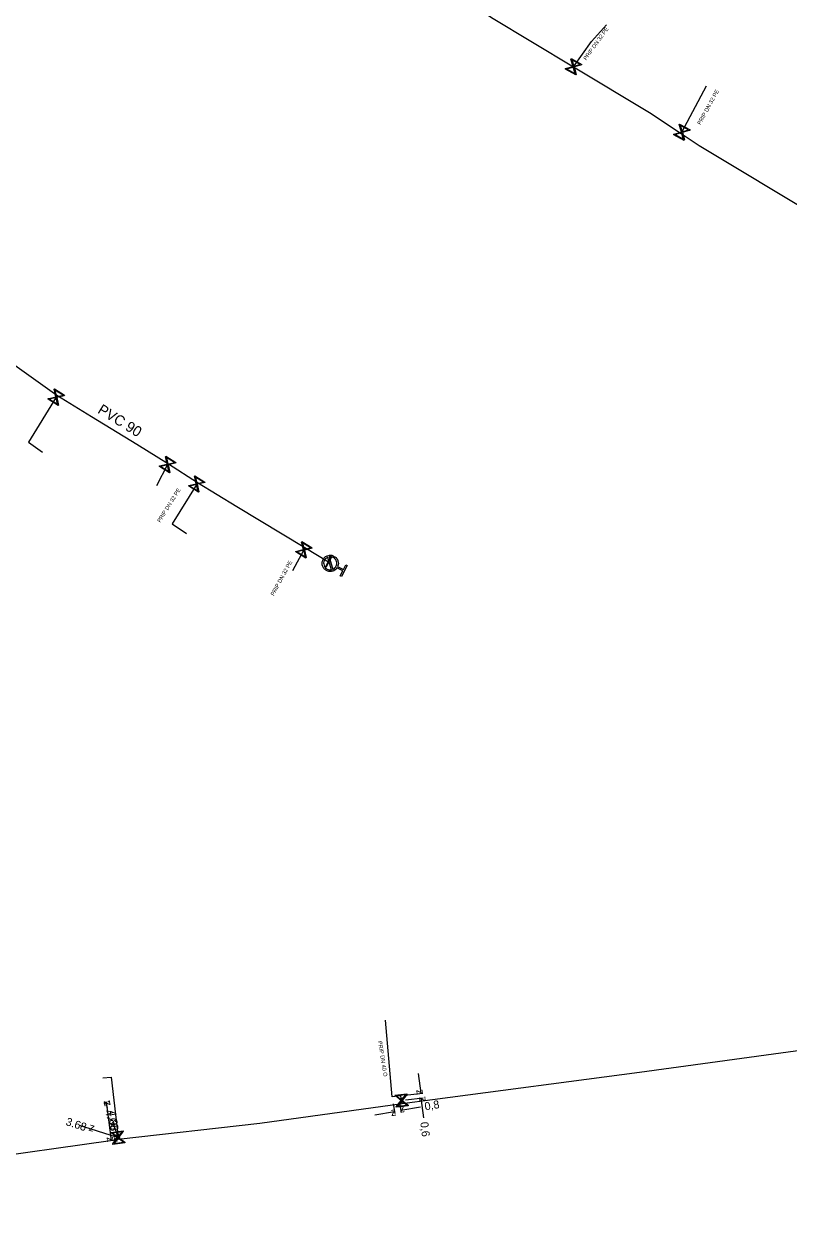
# Model space of a CAD drawing. Extents: x -643842 to -636370, y -1119190 to -1110210.
# Drawn here: x -642134.5 to -642038.9, y -1115188.5 to -1115037.1 of the extents above; entities that cross this region are included whole.
import ezdxf

# ---------------------------------------------------------------- set-up
doc = ezdxf.new("R2010")
doc.units = 0
for name, color, linetype in [('22', 7, 'Continuous'), ('Default', 7, 'Continuous'), ('Level 10', 7, 'Continuous'), ('Level 16', 7, 'Continuous'), ('Level 20', 7, 'Continuous'), ('Level 21', 7, 'Continuous'), ('Level 23', 7, 'Continuous'), ('Level 33', 7, 'Continuous')]:
    doc.layers.add(name, color=color, linetype=linetype)

msp = doc.modelspace()

# ---------------------------------------------------------------- linework, layer by layer
at = {"layer": 'Default'}
for points in [[(-642095.41, -1115105.03), (-642095.61, -1115105.33), (-642095.96, -1115105.44), (-642096.35, -1115105.56), (-642096.72, -1115105.36), (-642097.09, -1115105.17), (-642097.21, -1115104.77), (-642097.33, -1115104.38), (-642097.13, -1115104.01), (-642096.94, -1115103.64), (-642096.54, -1115103.52), (-642096.15, -1115103.4), (-642095.78, -1115103.6), (-642095.41, -1115103.79), (-642095.29, -1115104.19), (-642095.18, -1115104.54), (-642095.33, -1115104.87)], [(-642096.57, -1115103.73), (-642096.83, -1115103.84), (-642096.96, -1115104.1), (-642097.12, -1115104.39), (-642097.02, -1115104.72), (-642096.93, -1115105.04), (-642096.63, -1115105.2), (-642096.37, -1115105.33), (-642096.1, -1115105.28)], [(-642095.93, -1115105.23), (-642095.67, -1115105.12), (-642095.53, -1115104.86), (-642095.37, -1115104.56), (-642095.47, -1115104.24), (-642095.57, -1115103.92), (-642095.87, -1115103.76), (-642096.12, -1115103.62), (-642096.4, -1115103.68)]]:
    msp.add_open_spline(points, degree=3, dxfattribs=at)
at = {"layer": 'Level 10'}
for points in [[(-642085.25, -1115168.21), (-642084.94, -1115170.69)], [(-642086.91, -1115170.94), (-642084.69, -1115170.66)], [(-642124.08, -1115172.52), (-642124.32, -1115171.84)], [(-642124.27, -1115171.77), (-642123.64, -1115176.61)], [(-642124.03, -1115171.74), (-642123.97, -1115171.73)], [(-642088.37, -1115172), (-642088.17, -1115173.23)], [(-642087.58, -1115171.87), (-642087.37, -1115173.09)], [(-642086.84, -1115171.53), (-642084.62, -1115171.26)], [(-642084.56, -1115173.77), (-642084.87, -1115171.29)], [(-642090.68, -1115173.39), (-642088.21, -1115172.98)], [(-642084.95, -1115172.43), (-642087.42, -1115172.85)], [(-642127.61, -1115174.69), (-642126.28, -1115175.11)], [(-642126.28, -1115175.11), (-642122.77, -1115176.23)], [(-642123.42, -1115174.39), (-642122.77, -1115176.23)], [(-642123.4, -1115176.58), (-642123.34, -1115176.57)]]:
    msp.add_lwpolyline(points, dxfattribs=at)
at = {"layer": 'Level 16'}
for points in [[(-642066.14, -1115041.4), (-642064.82, -1115042.12), (-642064.85, -1115042.18), (-642064.98, -1115042.21), (-642065.78, -1115042.45), (-642065.51, -1115043.38), (-642065.54, -1115043.44), (-642066.86, -1115042.72), (-642066.83, -1115042.66), (-642065.89, -1115042.39), (-642066.13, -1115041.58), (-642066.17, -1115041.46), (-642066.14, -1115041.4)], [(-642066.04, -1115041.56), (-642065.81, -1115042.36), (-642065.01, -1115042.13), (-642066.04, -1115041.56)], [(-642065.63, -1115043.28), (-642065.87, -1115042.47), (-642066.68, -1115042.71), (-642065.63, -1115043.28)], [(-642052.6, -1115049.59), (-642051.28, -1115050.31), (-642051.31, -1115050.37), (-642051.44, -1115050.4), (-642052.24, -1115050.64), (-642051.97, -1115051.57), (-642052, -1115051.63), (-642053.32, -1115050.91), (-642053.29, -1115050.85), (-642052.35, -1115050.58), (-642052.59, -1115049.77), (-642052.63, -1115049.65), (-642052.6, -1115049.59)], [(-642052.09, -1115051.47), (-642052.33, -1115050.66), (-642053.13, -1115050.9), (-642052.09, -1115051.47)], [(-642052.5, -1115049.75), (-642052.27, -1115050.55), (-642051.46, -1115050.32), (-642052.5, -1115049.75)], [(-642130.25, -1115084.74), (-642131.52, -1115083.95), (-642131.49, -1115083.89), (-642131.36, -1115083.87), (-642130.54, -1115083.68), (-642130.76, -1115082.73), (-642130.73, -1115082.68), (-642129.46, -1115083.47), (-642129.49, -1115083.53), (-642130.44, -1115083.74), (-642130.25, -1115084.56), (-642130.22, -1115084.69), (-642130.25, -1115084.74)], [(-642130.65, -1115082.84), (-642130.46, -1115083.66), (-642129.64, -1115083.47), (-642130.65, -1115082.84)], [(-642130.33, -1115084.58), (-642130.52, -1115083.76), (-642131.34, -1115083.95), (-642130.33, -1115084.58)], [(-642116.81, -1115091.1), (-642115.54, -1115091.89), (-642115.57, -1115091.95), (-642115.7, -1115091.97), (-642116.52, -1115092.16), (-642116.3, -1115093.11), (-642116.33, -1115093.16), (-642117.6, -1115092.37), (-642117.57, -1115092.31), (-642116.62, -1115092.1), (-642116.81, -1115091.28), (-642116.84, -1115091.15), (-642116.81, -1115091.1)], [(-642116.72, -1115091.26), (-642116.54, -1115092.08), (-642115.72, -1115091.89), (-642116.72, -1115091.26)], [(-642116.41, -1115093), (-642116.6, -1115092.18), (-642117.42, -1115092.37), (-642116.41, -1115093)], [(-642113.18, -1115093.53), (-642111.91, -1115094.32), (-642111.94, -1115094.37), (-642112.07, -1115094.4), (-642112.89, -1115094.59), (-642112.66, -1115095.54), (-642112.7, -1115095.59), (-642113.97, -1115094.8), (-642113.94, -1115094.75), (-642112.99, -1115094.53), (-642113.18, -1115093.71), (-642113.22, -1115093.58), (-642113.18, -1115093.53)], [(-642112.78, -1115095.43), (-642112.97, -1115094.61), (-642113.79, -1115094.81), (-642112.78, -1115095.43)], [(-642113.1, -1115093.69), (-642112.91, -1115094.51), (-642112.09, -1115094.31), (-642113.1, -1115093.69)], [(-642099.8, -1115101.76), (-642098.51, -1115102.53), (-642098.55, -1115102.58), (-642098.67, -1115102.61), (-642099.48, -1115102.82), (-642099.24, -1115103.76), (-642099.28, -1115103.82), (-642100.57, -1115103.05), (-642100.53, -1115103), (-642099.59, -1115102.76), (-642099.8, -1115101.94), (-642099.84, -1115101.82), (-642099.8, -1115101.76)], [(-642099.72, -1115101.92), (-642099.51, -1115102.74), (-642098.7, -1115102.53), (-642099.72, -1115101.92)], [(-642099.36, -1115103.66), (-642099.57, -1115102.84), (-642100.38, -1115103.05), (-642099.36, -1115103.66)], [(-642096.08, -1115103.69), (-642096.78, -1115105.01), (-642096.86, -1115104.97), (-642096.16, -1115103.65), (-642096.08, -1115103.69)], [(-642086.5, -1115172.26), (-642088, -1115172.42), (-642088, -1115172.35), (-642087.92, -1115172.26), (-642087.39, -1115171.6), (-642088.15, -1115170.99), (-642088.16, -1115170.93), (-642086.67, -1115170.76), (-642086.66, -1115170.83), (-642087.27, -1115171.59), (-642086.61, -1115172.11), (-642086.51, -1115172.19), (-642086.5, -1115172.26)], [(-642088, -1115171.01), (-642087.34, -1115171.53), (-642086.81, -1115170.87), (-642088, -1115171.01)], [(-642086.67, -1115172.18), (-642087.33, -1115171.66), (-642087.85, -1115172.31), (-642086.67, -1115172.18)], [(-642123.62, -1115175.59), (-642122.13, -1115175.38), (-642122.12, -1115175.45), (-642122.2, -1115175.55), (-642122.71, -1115176.22), (-642121.93, -1115176.8), (-642121.92, -1115176.87), (-642123.41, -1115177.08), (-642123.42, -1115177.01), (-642122.83, -1115176.24), (-642123.5, -1115175.73), (-642123.61, -1115175.66), (-642123.62, -1115175.59)], [(-642123.45, -1115175.66), (-642122.78, -1115176.17), (-642122.27, -1115175.5), (-642123.45, -1115175.66)], [(-642122.09, -1115176.8), (-642122.76, -1115176.29), (-642123.26, -1115176.96), (-642122.09, -1115176.8)]]:
    msp.add_lwpolyline(points, dxfattribs=at)
at = {"layer": 'Level 21'}
for points in [[(-642114.88, -1114996.62), (-642114.1, -1114997.25), (-642114.5, -1114997.74), (-642114.8, -1114998.12), (-642114.99, -1114998.35), (-642115.3, -1114998.74), (-642116.16, -1114999.53), (-642115.01, -1115000.63), (-642106.26, -1115009.31), (-642102.57, -1115012.88), (-642092.68, -1115022.94), (-642087.94, -1115027.23), (-642084.41, -1115030.46), (-642076.11, -1115036.25), (-642065.84, -1115042.42), (-642056.34, -1115048.14), (-642052.4, -1115050.75), (-642050.12, -1115052.26), (-642035.23, -1115061.2), (-642033.84, -1115061.99), (-642025.11, -1115067.36), (-642007.33, -1115072.83), (-642007.07, -1115072.95)], [(-642096.47, -1115104.33), (-642099.41, -1115102.55), (-642107.92, -1115097.4), (-642112.86, -1115094.41), (-642116.46, -1115092.07), (-642120.42, -1115089.63), (-642126.07, -1115086.15), (-642130.4, -1115083.48), (-642137.77, -1115078.28), (-642140.7, -1115075.62), (-642149.85, -1115067.62), (-642154.62, -1115062.99), (-642164.03, -1115054.31), (-642168.6, -1115049.5), (-642172.41, -1115045.49)], [(-641973.55, -1115156.85), (-641975.56, -1115157.26), (-641999.1, -1115160.18), (-642022.03, -1115163.25), (-642035.96, -1115165.14), (-642057.58, -1115168.08), (-642083.46, -1115171.53), (-642087.27, -1115172.03), (-642105.03, -1115174.46), (-642122.74, -1115176.48), (-642123.7, -1115176.62), (-642140.86, -1115179.04), (-642153.13, -1115180.49), (-642156.12, -1115180.85), (-642158.26, -1115181.11), (-642176.15, -1115183.52), (-642185.05, -1115184.62), (-642205.03, -1115187.09), (-642221.08, -1115188.5), (-642223.2, -1115186.19), (-642228.27, -1115181.15), (-642229.1, -1115180.38), (-642229.73, -1115179.82)]]:
    msp.add_lwpolyline(points, dxfattribs=at)
at = {"layer": 'Level 23'}
for points in [[(-642065.84, -1115042.42), (-642064.73, -1115040.85), (-642063.61, -1115039.28), (-642061.74, -1115037.19)], [(-642052.4, -1115050.75), (-642052.3, -1115050.61), (-642049.21, -1115044.82)], [(-642130.4, -1115083.48), (-642130.49, -1115083.71), (-642133.97, -1115089.35), (-642132.23, -1115090.57)], [(-642116.46, -1115092.07), (-642116.57, -1115092.13), (-642117.98, -1115094.8)], [(-642112.86, -1115094.41), (-642112.94, -1115094.56), (-642116.02, -1115099.53), (-642114.2, -1115100.76)], [(-642099.41, -1115102.55), (-642099.54, -1115102.79), (-642100.96, -1115105.4)], [(-642096.47, -1115104.33), (-642096.25, -1115104.48)], [(-642087.27, -1115172.03), (-642087.33, -1115171.59), (-642087.41, -1115171), (-642088.53, -1115171.15), (-642089.33, -1115161.56)], [(-642124.69, -1115168.78), (-642123.65, -1115168.68), (-642122.77, -1115176.23), (-642122.74, -1115176.48)]]:
    msp.add_lwpolyline(points, dxfattribs=at)
at = {"layer": 'Level 33'}
for points in [[(-642096.1, -1115105.28), (-642096.57, -1115103.73)], [(-642096.4, -1115103.68), (-642095.93, -1115105.23)], [(-642095.33, -1115104.87), (-642094.6, -1115105.25), (-642094.28, -1115104.64), (-642094.12, -1115104.73), (-642094.85, -1115106.11), (-642095.01, -1115106.02), (-642094.69, -1115105.41), (-642095.41, -1115105.03)]]:
    msp.add_lwpolyline(points, dxfattribs=at)

# ---------------------------------------------------------------- texts
at = {"layer": '22'}
for s, rotation, p in [('PRIP DN 32 PE', 54.6146, (-642064.25, -1115041.66)), ('PRIP DN 32 PE', 61.2952, (-642049.97, -1115049.72)), ('PRIP DN 32 PE', 58.2171, (-642117.49, -1115099.42)), ('PRIP DN 32 PE', 61.4249, (-642103.3, -1115108.58)), ('PRIP DN 40 O', 278.9148, (-642090.28, -1115164.2))]:
    msp.add_text(s, height=0.5, rotation=rotation, dxfattribs=at).set_placement(p)
at = {"layer": 'Level 10'}
for s, rotation, p in [('z', 277.0166, (-642085.5, -1115170.26)), ('z', 109.4469, (-642123.68, -1115172.15)), ('z', 97.4177, (-642123.71, -1115172.2)), ('z', 189.5255, (-642087.01, -1115172.27)), ('z', 97.0166, (-642084.31, -1115171.72)), ('0,8', 9.5255, (-642084.37, -1115172.84)), ('3.68', 342.3027, (-642129.38, -1115174.65)), ('4.66', 289.4469, (-642124.47, -1115172.92)), ('4.88', 277.4177, (-642124.02, -1115172.9)), ('z', 9.5255, (-642088.62, -1115173.56)), ('z', 162.3027, (-642125.65, -1115174.79)), ('0,6', 277.0166, (-642085, -1115174.33)), ('z', 277.4178, (-642124.2, -1115176.18)), ('z', 289.4468, (-642123.41, -1115175.92)), ('z', 342.3027, (-642123.4, -1115176.55))]:
    msp.add_text(s, height=1, rotation=rotation, dxfattribs=at).set_placement(p)
at = {"layer": 'Level 20'}
msp.add_text('PVC 90', height=1.3, rotation=328.3581, dxfattribs=at).set_placement((-642125.42, -1115085.61))

doc.saveas('drawing.dxf')
